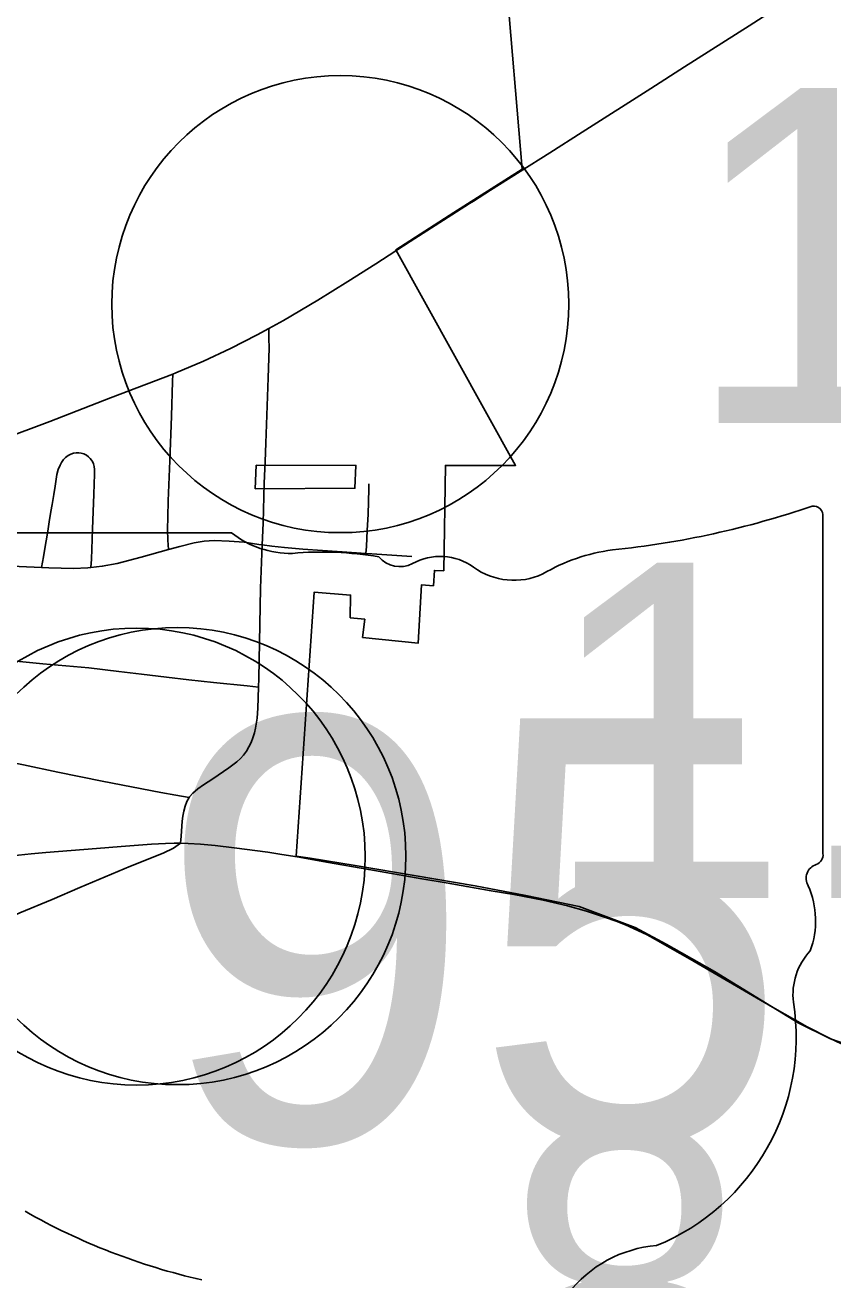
# Model space of a CAD drawing. Extents: x 1813937 to 1948437, y 826606 to 1022856.
# Drawn here: x 1878248 to 1880900, y 927139 to 931257 of the extents above; entities that cross this region are included whole.
import ezdxf

# ---------------------------------------------------------------- set-up
doc = ezdxf.new("R2010")
doc.units = 0
for name, color, linetype in [('Default', 7, 'Continuous'), ('GM_X_City_Street', 7, 'Continuous'), ('GM_X_Corporation', 7, 'Continuous'), ('GM_X_State_Route', 7, 'Continuous'), ('GM_X_State_Shield', 7, 'Continuous'), ('GM_X_US_Route', 7, 'Continuous')]:
    doc.layers.add(name, color=color, linetype=linetype)

msp = doc.modelspace()

# ---------------------------------------------------------------- linework, layer by layer
at = {"layer": 'Default'}
for centre in [(1879282.9, 930341.6), (1878614.5, 928528.2), (1878748.1, 928529.8)]:
    msp.add_circle(centre, 750, dxfattribs=at)
at = {"layer": 'GM_X_City_Street'}
for points in [[(1879036, 929824.9), (1879038.3, 929885.7), (1879045.9, 930099.2), (1879049.1, 930197.5), (1879048.8, 930229.9), (1879048.5, 930261.7)], [(1878718.8, 929535.8), (1878716.4, 929566.7), (1878715.6, 929601.5), (1878716.5, 929643.2), (1878718.3, 929696.5), (1878723.6, 929827), (1878729, 929973.8), (1878732.2, 930088), (1878732.9, 930112.3)], [(1878302.3, 929476.9), (1878308.8, 929512.7), (1878313.1, 929539.3), (1878317.4, 929565.2), (1878322.5, 929596.5), (1878327.4, 929626.7), (1878333, 929660.6), (1878336.8, 929684.2), (1878342.2, 929717.3), (1878346.6, 929744.1), (1878352.8, 929782.2), (1878356.7, 929798.6), (1878363, 929813.6), (1878367.3, 929821.6), (1878374.1, 929831.3), (1878381.4, 929838), (1878389.9, 929844.5), (1878398.7, 929849.5), (1878406.9, 929852.4), (1878415.9, 929853.8), (1878419.8, 929853.7), (1878425.1, 929853.7), (1878431.8, 929852.7), (1878440.6, 929849.9), (1878449.4, 929845.6), (1878455.9, 929840.9), (1878462.3, 929835.1), (1878466.7, 929829.8), (1878469.6, 929824.7), (1878472.7, 929817.9), (1878474.9, 929809.1), (1878475.9, 929799.4), (1878476, 929783), (1878473.5, 929717.6), (1878469.9, 929603.2), (1878465.8, 929505.1), (1878464.6, 929477.1)], [(1879026.8, 929551.3), (1879029.5, 929622.8), (1879033.4, 929754.2), (1879036, 929824.9)], [(1879366.7, 929523.3), (1879368.6, 929545.9), (1879371.4, 929600.1), (1879374, 929651.3), (1879376.1, 929735.7), (1879376.9, 929751.5)], [(1878718.8, 929535.8), (1878755.8, 929546), (1878803.4, 929558.3), (1878835.8, 929563.4), (1878868.6, 929565.3), (1878917.8, 929564), (1878967, 929560), (1879015.1, 929553), (1879026.8, 929551.3)], [(1879014.4, 929084.7), (1879015.2, 929113.4), (1879021.4, 929409.3), (1879026.8, 929551.3)], [(1879026.8, 929551.3), (1879058.5, 929546.8), (1879099.4, 929542.5), (1879160.2, 929537.3), (1879288.7, 929528.8), (1879366.7, 929523.3)], [(1878019, 929510.4), (1878098.3, 929496.4), (1878163.1, 929486.7), (1878228.4, 929480.6), (1878302.3, 929476.9)], [(1878464.6, 929477.1), (1878501.7, 929481.4), (1878550, 929490.5), (1878629.2, 929511), (1878718.8, 929535.8)], [(1879366.7, 929523.3), (1879386.8, 929522), (1879517.8, 929513)], [(1878302.3, 929476.9), (1878326.4, 929475.7), (1878407.3, 929474.1), (1878454, 929475.9), (1878464.6, 929477.1)], [(1877959.7, 929204.1), (1878003.4, 929195.2), (1878048.5, 929187.4), (1878079.8, 929183.5), (1878241.4, 929167.2), (1878306.9, 929160.6), (1878457.5, 929147.6), (1878556.4, 929136.3), (1878630.3, 929127.6), (1878711.9, 929117.2), (1878785.7, 929108.5), (1878866.4, 929099.8), (1878976.7, 929088.6), (1879014.4, 929084.7)], [(1878786.8, 928722.7), (1878787.8, 928724.5), (1878799.3, 928737), (1878814.9, 928750.9), (1878833.6, 928764), (1878864.7, 928783.8), (1878917.1, 928819.5), (1878943.1, 928839.2), (1878955.1, 928849.8), (1878965.5, 928861.7), (1878974.7, 928874.7), (1878982.8, 928888.7), (1878989.8, 928903.3), (1878995.8, 928918.5), (1879000.9, 928934.2), (1879005, 928950.3), (1879009.9, 928982.8), (1879012.4, 929015.4), (1879014.4, 929084.7)], [(1877900.3, 928896.9), (1877936.3, 928890), (1878243.2, 928829.4), (1878356.1, 928806), (1878500.9, 928776.4), (1878694.3, 928739.2), (1878742.9, 928730.5), (1878786.8, 928722.7)], [(1878758.9, 928571.9), (1878760.5, 928595.3), (1878764, 928644.2), (1878765.8, 928660.8), (1878768.9, 928677.4), (1878773.5, 928693.7), (1878779.3, 928709.2), (1878786.8, 928722.7)]]:
    msp.add_lwpolyline(points, dxfattribs=at)
at = {"layer": 'GM_X_Corporation'}
msp.add_lwpolyline([(1879826.6, 931417.9), (1879879.3, 930785), (1879655.9, 930641.9), (1879464.9, 930519.6), (1879858, 929812.1), (1879627.9, 929812.1), (1879622.3, 929466.7), (1879591.6, 929467.4), (1879588.7, 929417.5), (1879548.8, 929419.8), (1879538, 929228.5), (1879355.9, 929247.6), (1879363.2, 929307.2), (1879315.5, 929312.2), (1879316.8, 929386.7), (1879197.5, 929396.6), (1879138.3, 928530.1), (1879183.6, 928523.7), (1879331.9, 928499.1), (1879725.8, 928432), (1879891.5, 928401.2), (1880066.6, 928364.8), (1880250.6, 928295.9), (1880352.8, 928241.2), (1880510.5, 928150.7), (1880664.3, 928056.8), (1880785.5, 927983.2), (1880891.5, 927930.2), (1881005.8, 927890.7)], dxfattribs=at)
msp.add_lwpolyline([(1879003.5, 929735.6), (1879331, 929737.2), (1879334.3, 929812), (1879007, 929812.8)], close=True, dxfattribs=at)
at = {"layer": 'GM_X_State_Route'}
for points in [[(1878093.3, 928282.2), (1878140.9, 928303.5), (1878184.7, 928322.8), (1878231.3, 928343.3), (1878337.5, 928388), (1878428.3, 928426.5), (1878594.6, 928497.1), (1878701.8, 928539.1), (1878735.3, 928556), (1878758.9, 928571.9)], [(1878208.2, 928532), (1878226.9, 928533.5), (1878268, 928536.9), (1878316.6, 928541.8), (1878483, 928554.8), (1878563.8, 928561.1), (1878662.8, 928568.7), (1878708.8, 928571.3), (1878737.1, 928572.1), (1878758.9, 928571.9)], [(1878758.9, 928571.9), (1878783.5, 928571.4), (1878824.2, 928568.6), (1878872, 928565.3), (1878934, 928557.1), (1879044.8, 928542.8), (1879091, 928535.4), (1879141.6, 928527.3)], [(1879141.6, 928527.3), (1879237.9, 928509.9), (1879376.4, 928485.9), (1879550.2, 928455.8), (1879630, 928441.8)], [(1879630, 928441.8), (1879697.8, 928429.8), (1879778.4, 928416.1), (1879852.2, 928403.8), (1879948.4, 928385.2), (1880028.1, 928366.7), (1880091.2, 928349.4), (1880153.2, 928328.9), (1880188.2, 928316.3), (1880218.6, 928304.1), (1880259.1, 928285.8), (1880289.8, 928271.2), (1880317.3, 928256.1), (1880365.1, 928229.1), (1880431.5, 928191.5), (1880700.8, 928034.2), (1880815.5, 927969.9), (1880888.6, 927932), (1880948.4, 927904.4)]]:
    msp.add_lwpolyline(points, dxfattribs=at)
at = {"layer": 'GM_X_State_Shield'}
for p, q in [((1880867, 928538), (1880867, 929643.5)), ((1878925.5, 929591.1), (1878110, 929591.1)), ((1880866.7, 928538.3), (1880867, 928538))]:
    msp.add_line(p, q, dxfattribs=at)
for centre, radius, start, end in [((1879875.1, 932472.2), 2952.7, 275.8445, 288.9065), ((1880836.1, 929648.1), 31, 351.8621, 97.738), ((1879119.6, 929836.5), 312.9, 231.6195, 271.1119), ((1879223.4, 928404.7), 1123.2, 80.4867, 94.9883), ((1879478.4, 929570.2), 90.3, 219.7921, 297.1024), ((1879610.9, 929326), 187.7, 54.4667, 119.1411), ((1880251.8, 928945.7), 594, 97.3462, 120.7689), ((1879853.1, 929661), 225.8, 233.8562, 294.8282), ((1880833.9, 928533.8), 33.2, 289.6038, 7.7341), ((1880859.8, 928456.9), 48, 107.944, 210.337), ((1880554.6, 928317.1), 288, 340.033, 23.6496), ((1880978, 928075.4), 209.5, 136.8065, 186.9296), ((1880040.6, 927934.8), 738.5, 292.3089, 8.9858), ((1879301.1, 929218.3), 2132.3, 240.4129, 257.1985), ((1880352, 926848.2), 404.5, 94.4031, 142.5768)]:
    msp.add_arc(centre, radius, start, end, dxfattribs=at)
at = {"layer": 'GM_X_US_Route'}
for points in [[(1880076.6, 930906.1), (1880302.3, 931049.7), (1880412.5, 931120.9), (1880624.7, 931255.3), (1880716.9, 931313.7), (1880860.6, 931404.7), (1880917.6, 931440.7), (1880965.2, 931470.9), (1881146.4, 931585.6), (1881245.2, 931644.1), (1881331.3, 931691.8), (1881433.5, 931744.3), (1881522.3, 931786.9), (1881627.2, 931833.9), (1881702.6, 931866.4), (1881825.2, 931914), (1881963.6, 931965.5), (1882087.6, 932008.8), (1882142.9, 932027.2)], [(1879719.9, 930680.1), (1879775.9, 930715.2), (1879970, 930838.3), (1880076.6, 930906.1)], [(1879399.3, 930474.3), (1879512.5, 930547.6), (1879621.6, 930616.7), (1879706.4, 930671.7)], [(1879706.4, 930671.7), (1879719.9, 930680.1)], [(1879048.5, 930261.7), (1879096.6, 930288.1), (1879209.6, 930354.9), (1879307.1, 930415.8), (1879399.3, 930474.3)], [(1878168.6, 929895.7), (1878329.8, 929956.8), (1878528.9, 930033.7), (1878732.9, 930112.3), (1878743.3, 930116.3), (1878833.7, 930154.7), (1878922.8, 930196.3), (1879010.5, 930240.7), (1879048.5, 930261.7)]]:
    msp.add_lwpolyline(points, dxfattribs=at)

# ---------------------------------------------------------------- texts
at = {"layer": 'Default'}
for s, p in [('14.00', (1880413, 929951.1)), ('1.13', (1879941.5, 928392.7)), ('8.00', (1879807.9, 926553.7))]:
    msp.add_text(s, height=1100, dxfattribs=at).set_placement(p)
at = {"layer": 'GM_X_State_Shield'}
msp.add_text('95', height=1392.19, dxfattribs=at).set_placement((1878683.4, 927590.5))

doc.saveas('drawing.dxf')
